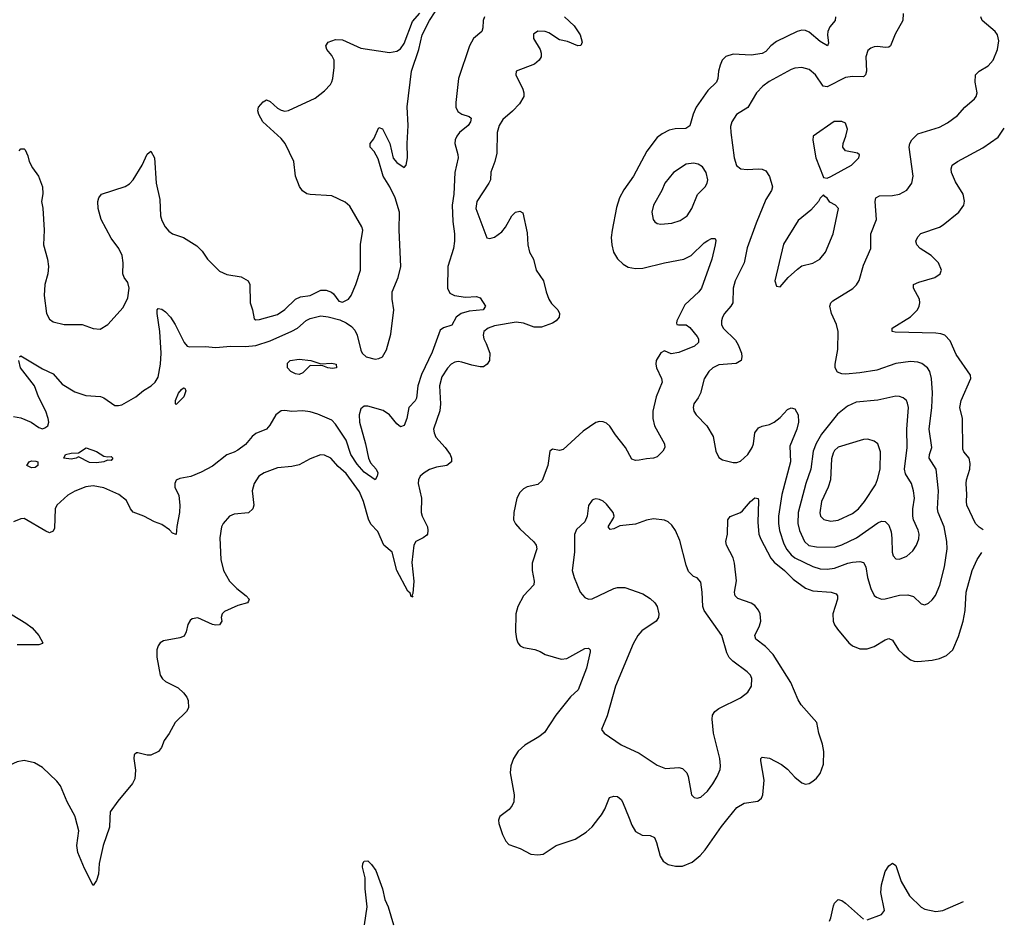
# Model space of a CAD drawing. Header units: inches. Extents: x 1682530 to 1839546, y 640742 to 791647.
# Tile 713 of 923: x 1831225 to 1836669, y 689441 to 694414. Entities that reach past the tile are written whole.
import ezdxf

# ---------------------------------------------------------------- set-up
doc = ezdxf.new("R2010")
doc.units = ezdxf.units.IN
doc.header["$MEASUREMENT"] = 0
doc.layers.add('B8638', color=7, linetype='Continuous')
doc.layers.add('B8639', color=7, linetype='Continuous')

msp = doc.modelspace()

# ---------------------------------------------------------------- linework, layer by layer
at = {"layer": 'B8638', "color": 5}
for points, elevation in [([(1831723.8, 690000), (1831721.3, 689950), (1831686.7, 689850), (1831664.4, 689750), (1831660.4, 689690), (1831650, 689655.3), (1831630, 689628.7), (1831582.2, 689722.2), (1831546.4, 689810), (1831541.4, 689850), (1831550.8, 689930), (1831534, 690000)], 480), ([(1833876.1, 690000), (1833873, 689990), (1833874.4, 689970), (1833894.4, 689910), (1833913.3, 689873.3), (1833930, 689855.5), (1833991.9, 689831.9), (1834050, 689802), (1834090, 689797.3), (1834118.9, 689801.1), (1834191.1, 689848.9), (1834295.4, 689884.6), (1834356.4, 689923.6), (1834390, 689952.2), (1834426.5, 690000)], 520), ([(1834594.3, 690000), (1834610, 689960.7), (1834630, 689926), (1834666.4, 689906.4), (1834710, 689905.3), (1834734.1, 689894.1), (1834746.4, 689866.4), (1834765.2, 689790), (1834782.2, 689762.2), (1834810, 689743.7), (1834850, 689734), (1834890, 689735.3), (1834942.4, 689757.6), (1834986.8, 689793.2), (1835014.3, 689825.7), (1835105.1, 689954.9), (1835142.2, 690000)], 520), ([(1833130.8, 689410), (1833146.2, 689510), (1833135.1, 689610), (1833135.1, 689670), (1833119.6, 689730), (1833122, 689750), (1833130, 689762.8), (1833150, 689764.9), (1833170, 689744.9), (1833194.3, 689710), (1833230.3, 689610), (1833243.7, 689550), (1833262, 689510), (1833290.7, 689410)], 480), ([(1835910, 689437.3), (1835990, 689468.2), (1836006, 689490), (1835986.6, 689590), (1835990, 689632), (1836010, 689706), (1836030, 689736), (1836050, 689751.3), (1836070, 689738), (1836099.1, 689650), (1836143.8, 689570), (1836208.5, 689508.5), (1836230, 689496.5), (1836290, 689484.9), (1836328.7, 689490), (1836443.8, 689539.4)], 480), ([(1835701.5, 689430), (1835709.8, 689450), (1835723.8, 689516.2), (1835730, 689530.7), (1835750, 689550.7), (1835770, 689544.9), (1835790, 689530.7), (1835890, 689441)], 480)]:
    msp.add_lwpolyline(points, dxfattribs=dict(at, elevation=elevation))
at = {"layer": 'B8639', "color": 5}
for points, elevation in [([(1831222.4, 693690), (1831230, 693700.5), (1831250, 693700.7), (1831254.6, 693694.6), (1831270, 693661), (1831276.5, 693630), (1831295.4, 693595.4), (1831328.8, 693550), (1831350.3, 693490), (1831351.7, 693451.7), (1831345.7, 693410), (1831352.6, 693372.6), (1831360.2, 693250), (1831356.5, 693170), (1831378, 693090), (1831383.1, 693050), (1831380.3, 693010), (1831363.6, 692950), (1831360.3, 692890), (1831373.7, 692790), (1831390, 692759.1), (1831410, 692744.4), (1831470, 692728.9), (1831570, 692728.5), (1831630, 692708), (1831670, 692704), (1831711.4, 692728.6), (1831796, 692824), (1831822.3, 692877.7), (1831830.6, 692930), (1831822, 692962), (1831802, 692990), (1831795.6, 693010), (1831796.3, 693070), (1831791.2, 693110), (1831773.6, 693150), (1831730, 693206), (1831675.8, 693310), (1831659.1, 693370), (1831656.9, 693410), (1831661.3, 693430), (1831676, 693450), (1831807.8, 693492.2), (1831832.5, 693507.5), (1831851.6, 693528.4), (1831901.7, 693610), (1831930, 693670.7), (1831950, 693686.8), (1831970.3, 693650), (1831979, 693510), (1831999.9, 693419.9), (1832002.8, 693330), (1832010, 693304), (1832028.8, 693270), (1832050, 693245.5), (1832070, 693230.5), (1832131, 693210), (1832203.4, 693163.4), (1832234.2, 693134.2), (1832262.8, 693090), (1832330, 693024), (1832370, 693006), (1832450, 692993.4), (1832487.3, 692970), (1832497.1, 692950), (1832498.4, 692850), (1832512.7, 692810), (1832521.1, 692761.1), (1832530, 692754.8), (1832550, 692756.4), (1832650, 692785.3), (1832690, 692811.7), (1832750, 692870.2), (1832777.5, 692882.5), (1832830, 692889.2), (1832890, 692918.6), (1832918.7, 692918.7), (1832948.4, 692908.4), (1832959.7, 692899.7), (1832990, 692857.6), (1833010, 692853.4), (1833043.6, 692870), (1833058, 692890), (1833084, 692950), (1833108.6, 693030), (1833108.3, 693171.7), (1833122, 693250), (1833117, 693270), (1833050, 693382.7), (1833025.1, 693405.1), (1832950, 693440.9), (1832830, 693447.3), (1832811.8, 693451.8), (1832787.8, 693467.8), (1832771.7, 693491.7), (1832749.6, 693550), (1832739.6, 693630), (1832692.4, 693730), (1832670, 693758.3), (1832569.6, 693850), (1832546, 693890), (1832542, 693910), (1832544.5, 693930), (1832570, 693960.7), (1832590, 693970.6), (1832610, 693962), (1832650, 693926), (1832670, 693914.4), (1832690, 693908.8), (1832710, 693912.2), (1832859.1, 693980.9), (1832910, 694021), (1832942.9, 694057.1), (1832950, 694071.3), (1832956.2, 694090), (1832962.9, 694150), (1832962.9, 694190), (1832950, 694217.2), (1832922.7, 694250), (1832917.2, 694270), (1832930, 694290.6), (1832970, 694304.4), (1833010, 694304), (1833110, 694256.5), (1833270, 694232.2), (1833310, 694239.6), (1833330, 694253.1), (1833350, 694283.1), (1833395.9, 694404.1), (1833436.2, 694450)], 480), ([(1831222.9, 692550), (1831230, 692556.4), (1831350, 692483.8), (1831410, 692456.1), (1831458.9, 692398.9), (1831530, 692356.5), (1831590, 692336.9), (1831671.3, 692331.3), (1831690, 692323.7), (1831750, 692281.7), (1831770, 692280.8), (1831790, 692286), (1831866.3, 692330), (1831910, 692365.3), (1831951.5, 692390), (1831973.7, 692410), (1831990, 692439.1), (1832003.7, 692510), (1832006, 692570), (1831998.8, 692690), (1831983.8, 692790), (1831984.7, 692810), (1831990, 692818), (1832010, 692813.4), (1832030, 692799.5), (1832058, 692770), (1832084.9, 692730), (1832133.1, 692630), (1832150, 692609.1), (1832165.2, 692605.2), (1832250, 692607.5), (1832310, 692602.2), (1832390, 692609.3), (1832472.9, 692607.1), (1832530, 692613.3), (1832610, 692638.7), (1832730, 692692.5), (1832761, 692710), (1832808.8, 692751.2), (1832830, 692762.2), (1832890, 692776.8), (1832930, 692771.7), (1832995.2, 692755.2), (1833030, 692739.2), (1833058.9, 692718.9), (1833078, 692698), (1833091.1, 692671.1), (1833110, 692587), (1833118.9, 692570), (1833140.8, 692550), (1833190, 692538.6), (1833210, 692541), (1833230, 692550.3), (1833252.5, 692590), (1833276.5, 692676.5), (1833292.6, 692810), (1833283.7, 692870), (1833283.9, 692910), (1833318, 692990), (1833331.6, 693050), (1833322.4, 693250), (1833324.9, 693350), (1833301.5, 693430), (1833271.1, 693491.1), (1833234.4, 693550), (1833205.9, 693645.9), (1833185, 693685), (1833163, 693710), (1833161.6, 693730), (1833183.3, 693756.7), (1833210, 693818.8), (1833230, 693810.5), (1833270.9, 693730.9), (1833289.5, 693649.5), (1833310, 693625.8), (1833350, 693597.6), (1833362.4, 693610), (1833369.8, 693650.2), (1833367.6, 693730), (1833373.5, 693830), (1833366.4, 693933.6), (1833391.4, 694130), (1833432.3, 694250), (1833449.6, 694330), (1833490, 694409.5), (1833522.3, 694457.7)], 460), ([(1836108.8, 694448.8), (1836107.2, 694410), (1836066.3, 694333.7), (1836039.3, 694270), (1836030, 694263), (1836010, 694261.1), (1835970, 694266.6), (1835950, 694264.2), (1835930, 694257), (1835915.1, 694244.9), (1835902.8, 694210), (1835906.5, 694130), (1835900.9, 694110), (1835890, 694099.1), (1835830, 694101), (1835790, 694095.7), (1835690, 694044.1), (1835667.8, 694047.8), (1835624.7, 694110), (1835590, 694138.2), (1835550, 694149.8), (1835510, 694147.4), (1835490, 694139.2), (1835368, 694072), (1835333.7, 694046.3), (1835299, 694010), (1835250.2, 693929.8), (1835188.4, 693890), (1835162.6, 693850), (1835155.8, 693824.2), (1835156, 693790), (1835174.6, 693650), (1835187.8, 693607.8), (1835212, 693590), (1835246.4, 693586.4), (1835310.2, 693590.2), (1835330, 693588), (1835350, 693578.9), (1835370, 693548.2), (1835387.9, 693490), (1835381.5, 693470), (1835350, 693420.7), (1835296.5, 693290), (1835246.8, 693153.2), (1835231, 693070), (1835180.2, 692970), (1835170.2, 692929.8), (1835168.1, 692850), (1835156.9, 692830), (1835122, 692790), (1835110.2, 692770), (1835105.2, 692750), (1835104.5, 692730), (1835113.6, 692710), (1835181.9, 692641.9), (1835197.1, 692617.1), (1835215.2, 692570), (1835218.5, 692550), (1835214.6, 692530), (1835185.4, 692514.6), (1835090, 692505.6), (1835057.6, 692490), (1835035.3, 692470), (1835010.2, 692429.8), (1834989, 692350), (1834976.4, 692323.6), (1834952.2, 692290), (1834948.7, 692270), (1834952.4, 692250), (1834964.4, 692230), (1835024.4, 692170), (1835059.5, 692110), (1835073, 692030), (1835090, 691994.8), (1835110, 691980.5), (1835170, 691966.7), (1835190, 691967), (1835210, 691973.7), (1835250, 692010.4), (1835274.7, 692050), (1835282, 692070), (1835289.8, 692130), (1835310, 692159), (1835330, 692168), (1835370, 692176.5), (1835396.9, 692190), (1835430, 692214.6), (1835470, 692259.5), (1835490, 692268.5), (1835510, 692262.4), (1835529.1, 692229.1), (1835530.2, 692190), (1835521.4, 692150), (1835483.6, 692056.4), (1835486.6, 691970), (1835438, 691790), (1835419.6, 691670), (1835419.6, 691630), (1835426.7, 691590), (1835450, 691517.4), (1835465.6, 691485.6), (1835490, 691455.8), (1835510, 691440.3), (1835610, 691390.7), (1835650, 691378.3), (1835690, 691376.6), (1835730, 691382.5), (1835804.2, 691410), (1835830, 691415.3), (1835870, 691418.5), (1835890, 691413.8), (1835902.9, 691390), (1835912, 691330), (1835930.2, 691270.2), (1835950, 691230.5), (1835961.4, 691221.4), (1835990, 691211.6), (1836010, 691212.6), (1836090, 691232.9), (1836135.6, 691235.6), (1836166, 691226), (1836210, 691184.9), (1836230, 691179.3), (1836250, 691188.2), (1836270, 691206.4), (1836288.2, 691231.8), (1836311.8, 691288.2), (1836339.1, 691390), (1836352.2, 691490), (1836350.6, 691530), (1836336, 691610), (1836304.1, 691690), (1836300.2, 691710), (1836305.2, 691810), (1836291.6, 691930), (1836252.7, 691990), (1836254.4, 692010), (1836268.7, 692050), (1836253.6, 692150), (1836268.4, 692270), (1836271.5, 692351.5), (1836266.5, 692430), (1836257.8, 692470), (1836244, 692490), (1836213.6, 692513.6), (1836190, 692521.4), (1836150, 692525.6), (1836070, 692514.2), (1835964, 692476), (1835870, 692461.6), (1835790, 692455), (1835770, 692456.8), (1835746, 692466), (1835733.3, 692490), (1835732.9, 692510), (1835748, 692592), (1835750.8, 692690), (1835741.8, 692730), (1835714, 692790), (1835703.5, 692830), (1835709.7, 692850), (1835720.4, 692859.6), (1835831.6, 692928.4), (1835851.7, 692948.3), (1835866.7, 692973.3), (1835890, 693057.3), (1835930.8, 693149.2), (1835930.9, 693230), (1835962, 693310), (1835955.3, 693410), (1835958.9, 693430), (1835978.4, 693441.6), (1836050, 693441.8), (1836090, 693450.3), (1836130, 693472.2), (1836158.3, 693510), (1836165.7, 693550), (1836143.5, 693710), (1836146.8, 693730), (1836157.2, 693750), (1836190, 693782.6), (1836310, 693820.8), (1836355.4, 693844.6), (1836410, 693884.6), (1836450, 693930.3), (1836503.6, 693976.4), (1836514, 693990), (1836518.5, 694010), (1836507.8, 694070), (1836509.8, 694110), (1836529.6, 694130), (1836580, 694160), (1836606.6, 694190), (1836631.1, 694250), (1836638.5, 694298.5), (1836631.1, 694331.1), (1836618, 694350), (1836546.3, 694410), (1836538.3, 694430)], 540), ([(1833794.9, 694430), (1833787.7, 694410), (1833785.7, 694370), (1833779.1, 694350), (1833733.8, 694310), (1833712.3, 694270), (1833651.6, 694090), (1833636.4, 693956.4), (1833636.9, 693930), (1833647, 693907), (1833670, 693891.3), (1833710, 693878.5), (1833721.1, 693870), (1833718.2, 693850), (1833705.2, 693830), (1833657.3, 693790), (1833640.8, 693770), (1833632.8, 693750), (1833630.3, 693730), (1833647.3, 693670), (1833648.5, 693650), (1833631, 693570), (1833625.9, 693450), (1833615, 693390), (1833618.9, 693298.9), (1833629.5, 693230), (1833628.9, 693190), (1833622.7, 693150), (1833592.7, 693050), (1833589.2, 692930), (1833603, 692903), (1833628.8, 692890), (1833690, 692880.8), (1833750, 692883.9), (1833770, 692877), (1833800.3, 692830), (1833786.8, 692810), (1833710, 692803.4), (1833665, 692790), (1833637.9, 692770), (1833614, 692726), (1833568.4, 692711.6), (1833550, 692698.5), (1833504.4, 692575.6), (1833446.9, 692453.1), (1833426.8, 692390), (1833418.4, 692321.6), (1833411.9, 692308.1), (1833376.8, 692270), (1833366, 692210), (1833350, 692171.2), (1833330, 692164), (1833310, 692180.3), (1833269.1, 692230), (1833234.4, 692254.4), (1833150, 692278.2), (1833130, 692277.1), (1833110, 692263.1), (1833102.3, 692230), (1833103.9, 692190), (1833137.2, 692070), (1833153.5, 691990), (1833165, 691965), (1833196, 691930), (1833204.2, 691910), (1833202, 691890), (1833190.5, 691870), (1833130, 691912.2), (1833090, 691957), (1833054.9, 692010), (1833029, 692090), (1832970, 692178.8), (1832950, 692200.2), (1832873.7, 692233.7), (1832830, 692246.9), (1832790, 692251.4), (1832730, 692247.6), (1832690, 692253.6), (1832670, 692251.6), (1832641.5, 692230), (1832607.7, 692172.3), (1832589.5, 692150.5), (1832530, 692126), (1832509.1, 692110), (1832474, 692066), (1832430, 692035.4), (1832410, 692023), (1832370.3, 692009.7), (1832290, 691945.6), (1832227.7, 691912.3), (1832170, 691889.6), (1832110, 691878.4), (1832090, 691869.2), (1832082, 691850), (1832083.1, 691830), (1832103.7, 691783.7), (1832110.2, 691730.2), (1832108.4, 691690), (1832093.4, 691613.4), (1832090, 691568), (1832070, 691576), (1832053.6, 691593.6), (1832010, 691624), (1831970, 691638.9), (1831910.6, 691670.6), (1831852, 691692), (1831838, 691710), (1831815.8, 691755.8), (1831772.3, 691790), (1831690, 691826.6), (1831630, 691836.9), (1831590, 691832.1), (1831530, 691808.5), (1831490, 691785.4), (1831429.4, 691730.6), (1831421.5, 691710), (1831416.7, 691603.3), (1831410, 691586.4), (1831390, 691578.2), (1831370, 691586), (1831250, 691657.4), (1831230, 691654.7), (1831190, 691637.6)], 460), ([(1834237.6, 694430), (1834290, 694381.3), (1834323.7, 694330), (1834334.9, 694290), (1834327.3, 694272.7), (1834310, 694269.6), (1834253, 694293), (1834210, 694302.6), (1834150, 694342), (1834130, 694349.7), (1834089.2, 694350.8), (1834065.3, 694334.7), (1834065.3, 694310), (1834102.6, 694250), (1834108.9, 694230), (1834108.9, 694210), (1834097.6, 694190), (1834070.9, 694169.1), (1833970.6, 694129.4), (1833968, 694110), (1834007.2, 694030), (1834012.9, 694010), (1834011.5, 693990), (1833987.4, 693950), (1833950, 693908.4), (1833896.9, 693863.1), (1833875.2, 693830), (1833864.4, 693790), (1833863, 693677), (1833851.8, 693630), (1833829.1, 693570.9), (1833827.4, 693530), (1833818.9, 693510), (1833753, 693410), (1833746.9, 693370), (1833808.3, 693208.3), (1833824, 693204), (1833850, 693213), (1833890, 693242.4), (1833910, 693268.2), (1833945.1, 693330), (1833966.3, 693350), (1833990, 693356.5), (1834006.3, 693346.3), (1834030, 693236), (1834033.8, 693170), (1834043.2, 693130), (1834064.9, 693090), (1834081.3, 693030), (1834121.7, 692970), (1834135.2, 692910), (1834150.2, 692870), (1834165.5, 692845.5), (1834200.3, 692810), (1834208.9, 692790), (1834207, 692770), (1834190.2, 692749.8), (1834170, 692736.9), (1834110, 692715), (1834070, 692714.9), (1834010, 692735.9), (1833970, 692742.6), (1833850, 692721.3), (1833815.3, 692710), (1833791.5, 692690), (1833786.4, 692670), (1833790.3, 692650), (1833804.5, 692624.5), (1833823.6, 692570), (1833823.1, 692530), (1833810, 692509.5), (1833790, 692495.6), (1833770, 692496), (1833724, 692504), (1833670, 692521.5), (1833650, 692524.4), (1833630, 692521.1), (1833610, 692509.7), (1833590, 692488.3), (1833559.1, 692440.9), (1833545.4, 692390), (1833551, 692290), (1833547.8, 692252.2), (1833513.4, 692150), (1833515.8, 692130), (1833525.8, 692105.8), (1833577.4, 692050), (1833604.2, 692010), (1833613.1, 691990), (1833612.4, 691970), (1833586.8, 691950), (1833530, 691940.7), (1833490, 691927.1), (1833460.4, 691910), (1833439.3, 691890), (1833430.4, 691870), (1833428.4, 691850), (1833446, 691770), (1833444.4, 691690), (1833449.3, 691669.3), (1833479.5, 691610), (1833481.1, 691590), (1833479.5, 691570), (1833475, 691565), (1833455.5, 691550), (1833414.6, 691530), (1833403.2, 691510), (1833393.8, 691413.8), (1833403.6, 691310), (1833398, 691242), (1833392, 691232), (1833398, 691222), (1833390, 691226), (1833383.3, 691243.3), (1833370, 691256), (1833309.9, 691369.9), (1833284.2, 691470), (1833238.7, 691510), (1833205.4, 691585.4), (1833166.4, 691626.4), (1833153.3, 691653.3), (1833124.9, 691750), (1833103.6, 691803.6), (1833030, 691904.8), (1832985.1, 691945.1), (1832944.2, 691990), (1832910, 692007.4), (1832888, 692008), (1832830, 691986.6), (1832770, 691954.2), (1832730, 691944.5), (1832650, 691937.6), (1832575.5, 691910), (1832546.3, 691890), (1832520.2, 691850), (1832509.2, 691810), (1832518.7, 691730), (1832513.7, 691710), (1832490, 691688.2), (1832410, 691680.5), (1832383.8, 691670), (1832350.4, 691630), (1832340.3, 691610), (1832330.4, 691550.4), (1832337.4, 691430), (1832351.7, 691370), (1832384.2, 691310), (1832424.6, 691270), (1832476.5, 691230), (1832493.1, 691210), (1832490, 691199), (1832484, 691190), (1832430, 691175.7), (1832356.5, 691143.5), (1832343.8, 691130), (1832339.3, 691110), (1832341.6, 691090), (1832330.3, 691069.7), (1832310, 691067.1), (1832290, 691071.2), (1832210, 691107), (1832178.5, 691101.5), (1832166.6, 691093.4), (1832153.4, 691070), (1832145.5, 691030), (1832133.8, 691006.2), (1832110, 690997.6), (1832019.5, 690980.5), (1832002, 690970), (1831990, 690953.2), (1831982.6, 690930), (1831982.3, 690890), (1832001.6, 690790), (1832014, 690770), (1832030, 690756.3), (1832100.3, 690720.3), (1832130, 690693.4), (1832148.2, 690670), (1832156.4, 690650), (1832157.1, 690610), (1832147.7, 690590), (1832083.8, 690530), (1832051.4, 690468.6), (1832023.8, 690430), (1832008, 690390), (1831991.7, 690368.3), (1831950, 690349.4), (1831929.3, 690349.3), (1831878, 690362), (1831870, 690362), (1831858, 690350), (1831856, 690330), (1831865.2, 690265.2), (1831862, 690218), (1831848.3, 690191.7), (1831766.4, 690093.6), (1831725.5, 690034.5), (1831723.8, 690000)], 480), ([(1835735.6, 694430), (1835733.7, 694410), (1835705, 694375), (1835693.4, 694350), (1835691.2, 694330), (1835696.2, 694283.8), (1835690.8, 694270), (1835650, 694294.8), (1835590, 694346.3), (1835570, 694355.4), (1835550, 694357), (1835524.4, 694350), (1835410, 694294.2), (1835378.4, 694270), (1835350, 694238.8), (1835330, 694227.3), (1835270, 694218.9), (1835170, 694224.2), (1835129.1, 694210.9), (1835109.2, 694190.8), (1835096.9, 694163.1), (1835087.8, 694130), (1835084.9, 694090), (1835077.4, 694070), (1835030, 694023.5), (1834965.8, 693930), (1834948.1, 693891.9), (1834930, 693827.8), (1834907.3, 693812.7), (1834848.4, 693811.6), (1834815.9, 693804.1), (1834776.7, 693783.3), (1834750, 693762.4), (1834691.8, 693688.2), (1834618, 693550), (1834565.4, 693474.6), (1834540.7, 693430), (1834523.9, 693376.1), (1834500.2, 693250), (1834495.8, 693210), (1834498.4, 693170), (1834508.6, 693128.6), (1834530, 693092.2), (1834562.2, 693062.2), (1834590, 693046.7), (1834630, 693038.5), (1834670, 693040.8), (1834789.2, 693070.8), (1834896.2, 693090), (1834937.6, 693110), (1835010, 693180.8), (1835030, 693194.3), (1835050, 693204.4), (1835070, 693204.7), (1835073.1, 693193.1), (1835070.3, 693170.3), (1835052.1, 693090), (1834994.4, 692930), (1834979.6, 692910), (1834902.4, 692837.6), (1834859, 692750), (1834856.9, 692736.9), (1834858, 692730), (1834868.1, 692728.1), (1834910, 692726.7), (1834930, 692712.4), (1834970, 692663.6), (1834977.6, 692650), (1834978.8, 692630), (1834956.5, 692610), (1834870, 692574.4), (1834827.3, 692567.3), (1834790, 692582.9), (1834770, 692572), (1834744.2, 692530), (1834741.3, 692510), (1834745.7, 692490), (1834774.3, 692430), (1834776.5, 692410), (1834743.8, 692330), (1834726.4, 692250), (1834725, 692210), (1834734.4, 692170), (1834790.3, 692070), (1834792.2, 692050), (1834781.6, 692030), (1834750, 691997.6), (1834730, 691989.7), (1834690, 691987.2), (1834650, 691978.5), (1834630, 691976.9), (1834610, 691984.2), (1834573.6, 692050), (1834519.3, 692119.3), (1834488.2, 692168.2), (1834470, 692183.1), (1834450, 692191.1), (1834430, 692192.6), (1834410, 692186.9), (1834340.6, 692139.4), (1834230, 692038.9), (1834210, 692033.6), (1834170, 692039.3), (1834156, 692030), (1834145.3, 691950), (1834113.2, 691866.8), (1834090, 691844.5), (1834030, 691832.4), (1834010, 691820.9), (1833990, 691800.5), (1833972.8, 691770), (1833956.5, 691690), (1833955.6, 691650), (1833966.8, 691626.8), (1833990, 691599.5), (1834068, 691528), (1834080.2, 691510), (1834083.6, 691490), (1834058.4, 691410), (1834057.5, 691370), (1834070.2, 691310), (1834067.8, 691290), (1834010.1, 691229.9), (1833979.7, 691170), (1833968.1, 691130), (1833965.5, 691030), (1833971.3, 690991.3), (1833979.5, 690970), (1833992.5, 690952.5), (1834010, 690943.1), (1834072.8, 690932.8), (1834102, 690922), (1834130, 690904.9), (1834218.8, 690878.8), (1834250, 690882), (1834350, 690938.7), (1834370, 690940.5), (1834379.3, 690930), (1834379.2, 690919.2), (1834359.3, 690830), (1834312.6, 690710), (1834270, 690671.2), (1834188.4, 690570), (1834125.9, 690474.1), (1834094.4, 690450), (1834016.8, 690403.2), (1833981.1, 690370), (1833954.3, 690330), (1833940.3, 690290), (1833936.5, 690250), (1833958, 690130), (1833956.5, 690090), (1833948.5, 690070), (1833931.4, 690048.6), (1833879.1, 690010), (1833876.1, 690000)], 520), ([(1836552.1, 691595.1), (1836530, 691609.7), (1836509.8, 691630), (1836462.4, 691730), (1836459.8, 691750), (1836462.2, 691790), (1836457.8, 691850), (1836459.8, 691870), (1836478.8, 691930), (1836480.5, 691960.5), (1836474.2, 691990), (1836444.7, 692024.7), (1836439.3, 692039.3), (1836437.4, 692210), (1836422.5, 692270), (1836430.6, 692310), (1836483.1, 692430), (1836482.4, 692450), (1836402.9, 692562.9), (1836370, 692638.7), (1836339.6, 692670), (1836318, 692678), (1836290, 692681.2), (1836066.3, 692686.3), (1836049, 692690), (1836049.3, 692710), (1836150, 692772.6), (1836188.4, 692810), (1836198.5, 692830), (1836202.2, 692850), (1836199.2, 692870), (1836166.3, 692930), (1836167.6, 692950), (1836196.6, 692963.4), (1836284, 692990), (1836314, 693010), (1836318.6, 693021.4), (1836321.2, 693030), (1836304.5, 693070), (1836265.1, 693110), (1836203.6, 693150), (1836186, 693170), (1836180.5, 693190), (1836190, 693214), (1836207.6, 693232.4), (1836310, 693267), (1836330, 693280.4), (1836418, 693350), (1836445.1, 693390), (1836449.5, 693410.5), (1836441.6, 693450), (1836398.3, 693518.3), (1836376.8, 693570), (1836374.3, 693590), (1836380.7, 693610), (1836409.5, 693630), (1836550, 693705.7), (1836635.4, 693764.6), (1836669, 693814.1)], 520), ([(1831190, 692220.3), (1831230, 692213.4), (1831288, 692190), (1831330, 692159.5), (1831350, 692152.7), (1831362.7, 692157.3), (1831379.5, 692170), (1831385.1, 692190), (1831382.4, 692210), (1831368.5, 692250), (1831328.7, 692328.7), (1831307, 692390), (1831228.6, 692490), (1831220.3, 692530)], 460), ([(1835142.2, 690000), (1835190, 690058.3), (1835230, 690083.2), (1835306.2, 690093.8), (1835327, 690110), (1835333.5, 690130), (1835341.5, 690210), (1835323.5, 690316.5), (1835322.9, 690330), (1835330, 690338), (1835370, 690331.5), (1835436.5, 690296.5), (1835470, 690270.5), (1835510, 690226), (1835550, 690195.5), (1835570, 690188.4), (1835590, 690192.7), (1835610, 690205.5), (1835630, 690222), (1835650, 690247.3), (1835670, 690298), (1835670.7, 690369.3), (1835662.8, 690410), (1835642.7, 690470), (1835632.9, 690530), (1835546.5, 690626.5), (1835530, 690654.5), (1835488.7, 690750), (1835390, 690904.4), (1835348.8, 690948.8), (1835295.1, 690990), (1835288.7, 691010), (1835316.1, 691063.9), (1835322.3, 691090), (1835318.1, 691130), (1835309.8, 691150), (1835290, 691175), (1835270, 691188.9), (1835195.2, 691215.2), (1835181, 691230), (1835178.8, 691238.8), (1835176.8, 691250), (1835187.4, 691312.6), (1835177.6, 691410), (1835170, 691438.7), (1835132, 691510), (1835129.8, 691530), (1835139.1, 691570), (1835140.5, 691650), (1835152.9, 691667.1), (1835210, 691690.3), (1835221, 691699), (1835265.7, 691750), (1835290, 691770.3), (1835307.3, 691767.3), (1835310, 691754), (1835305.3, 691634.7), (1835311.9, 691570), (1835321.8, 691541.8), (1835377.6, 691437.6), (1835396, 691416), (1835453.8, 691370), (1835501.7, 691321.7), (1835570, 691270.9), (1835610, 691257), (1835711.3, 691250), (1835739.8, 691239.8), (1835747.4, 691230), (1835747.2, 691210), (1835720.5, 691130), (1835722, 691090), (1835729.6, 691069.6), (1835745.9, 691045.9), (1835810, 690970.3), (1835830, 690952.6), (1835870, 690936.5), (1835910, 690935.8), (1835950, 690949), (1836010, 690986.7), (1836030, 690993.1), (1836050, 690983.8), (1836083.1, 690930), (1836110, 690907.2), (1836150, 690876.4), (1836170, 690868.2), (1836190, 690866.4), (1836270, 690874.4), (1836310, 690883.1), (1836350, 690900.3), (1836385.1, 690930), (1836416.1, 691003.9), (1836441.8, 691090), (1836452.6, 691147.4), (1836458.6, 691250), (1836490.9, 691370), (1836518.3, 691430), (1836545.5, 691469.3)], 520), ([(1831030, 691217.1), (1831258.8, 691078.8), (1831293, 691053), (1831330.2, 691010.2), (1831352.4, 690970), (1831350, 690965.2), (1831330, 690958.9), (1831210, 690957.7)], 460), ([(1831534, 690000), (1831531.6, 690010), (1831486.9, 690090), (1831450, 690179), (1831430, 690205.2), (1831350, 690281.2), (1831306.6, 690306.6), (1831250, 690319.3), (1831210, 690312.3), (1831170, 690293.2), (1831150.9, 690289.1), (1831131.3, 690270), (1831124.7, 690250), (1831125.4, 690234.6), (1831141, 690190), (1831142.8, 690150), (1831135.5, 690090), (1831113.3, 690000)], 480), ([(1834426.5, 690000), (1834441, 690019), (1834459.7, 690050), (1834485.5, 690114.5), (1834510, 690122.6), (1834530, 690120.3), (1834550, 690103.8), (1834558.3, 690090), (1834594.3, 690000)], 520)]:
    msp.add_lwpolyline(points, dxfattribs=dict(at, elevation=elevation))
for points, elevation in [([(1835770, 693852.3), (1835728.9, 693851.1), (1835611.3, 693770), (1835611, 693749), (1835627.3, 693650), (1835667.1, 693547.1), (1835670, 693542), (1835690, 693538), (1835710, 693546.8), (1835823.7, 693610), (1835864, 693650), (1835868, 693668), (1835857.2, 693677.2), (1835790, 693689.4), (1835776, 693710), (1835777.2, 693730), (1835792.7, 693770), (1835801.2, 693810), (1835790, 693842)], 560), ([(1834950, 693621.7), (1834910, 693615.1), (1834839.5, 693570), (1834791.7, 693510), (1834774.6, 693470), (1834728.9, 693390), (1834719.5, 693350), (1834726.7, 693310), (1834736.9, 693296.9), (1834750, 693287.2), (1834770, 693283.6), (1834830, 693288.9), (1834876.3, 693303.7), (1834915.6, 693330), (1834941.3, 693370), (1834972.1, 693447.9), (1835014, 693490), (1835025.1, 693510), (1835029.6, 693530), (1835020.7, 693570), (1835000.1, 693600.1), (1834976.4, 693616.4)], 540), ([(1835670, 693446), (1835650, 693428), (1835641, 693410), (1835598.8, 693361.2), (1835530, 693303.7), (1835447.3, 693172.7), (1835401, 692970), (1835410, 692942), (1835430, 692938), (1835474, 692990), (1835525.3, 693034.7), (1835550, 693053), (1835610, 693068.7), (1835649.3, 693090), (1835679.7, 693130), (1835723.5, 693230), (1835751.8, 693370), (1835735.3, 693390), (1835704.8, 693404.8), (1835690, 693428.7), (1835676.4, 693436.4)], 560), ([(1832890, 692512.6), (1832950, 692516.5), (1832974.4, 692510), (1832976, 692490), (1832953.5, 692486.5), (1832928, 692490), (1832901.2, 692501.2), (1832830, 692503), (1832790, 692461.7), (1832770, 692452.6), (1832750, 692456.3), (1832724.5, 692470), (1832706.3, 692490), (1832705.1, 692514.9), (1832720.9, 692530), (1832770, 692537.5), (1832834, 692530)], 440), ([(1832090, 692287.3), (1832086, 692290), (1832086, 692310), (1832103.1, 692350), (1832119.5, 692370), (1832130, 692378.4), (1832138, 692378), (1832143.5, 692363.5), (1832131.8, 692330)], 440), ([(1836070, 692333.1), (1835970, 692311.7), (1835850, 692300.8), (1835802.4, 692277.6), (1835746.7, 692233.3), (1835657.6, 692122.4), (1835628.1, 692071.9), (1835611.6, 692028.4), (1835599.8, 691930), (1835571.9, 691850), (1835529.1, 691690), (1835527, 691630), (1835536.2, 691590), (1835563.5, 691530), (1835587.7, 691507.7), (1835630, 691501), (1835730, 691497.7), (1835770, 691510.8), (1835850.8, 691549.2), (1835970, 691633.8), (1835990, 691641.3), (1836010, 691640.3), (1836030, 691619.3), (1836042.5, 691582.5), (1836047.6, 691547.6), (1836048.7, 691470), (1836054.3, 691450), (1836070, 691434.3), (1836090, 691432.3), (1836130, 691448.1), (1836162.3, 691477.7), (1836184.1, 691510), (1836196, 691544), (1836197.3, 691570), (1836192.9, 691592.9), (1836166.4, 691650), (1836162.4, 691670), (1836162.8, 691710), (1836171.7, 691770), (1836167.7, 691810), (1836155, 691850), (1836122.9, 691902.9), (1836117.3, 691930), (1836131, 692049), (1836130.5, 692150), (1836138.3, 692270), (1836134.5, 692294.5), (1836128.3, 692308.3), (1836110, 692324.7), (1836090, 692332.1)], 560), ([(1835915.1, 692095.1), (1835890, 692094), (1835750, 692050.7), (1835730, 692032.9), (1835721.8, 692018.2), (1835712.9, 691987.1), (1835707.7, 691870), (1835695.3, 691830), (1835657.6, 691750), (1835648.8, 691688.8), (1835652.6, 691670), (1835671.7, 691651.7), (1835710, 691642.2), (1835750, 691647.3), (1835830, 691684.2), (1835862, 691710), (1835895, 691750), (1835956.1, 691843.9), (1835967.9, 691872.1), (1835982, 691930), (1835985.2, 692025.2), (1835970, 692069.4), (1835950, 692083.6)], 580), ([(1831710, 691997.6), (1831730, 691999.5), (1831739.5, 691990), (1831730, 691978.4), (1831710, 691979.5), (1831690, 691969.9), (1831650, 691964.3), (1831610, 691966.4), (1831550, 691998), (1831536, 691990), (1831510, 691985.1), (1831469.2, 691990), (1831478, 692010), (1831510, 692018.3), (1831550, 692020.5), (1831592, 692048), (1831650, 692027.6), (1831690, 692002)], 440), ([(1831290, 691936.4), (1831264.2, 691950), (1831276.2, 691970), (1831290, 691975.6), (1831314.6, 691974.6), (1831324.9, 691970), (1831324.9, 691950), (1831310, 691939.1)], 440), ([(1834410, 691766), (1834397.3, 691762.7), (1834390, 691759), (1834370.5, 691729.5), (1834361.6, 691670), (1834350, 691639), (1834303.9, 691596.1), (1834292.5, 691567.5), (1834292.9, 691470), (1834278.7, 691370), (1834290, 691331), (1834323.8, 691250), (1834350, 691220.5), (1834370, 691210.4), (1834390, 691212.2), (1834509.8, 691270.2), (1834530, 691275.3), (1834570, 691275.3), (1834670, 691241.1), (1834710, 691215.3), (1834735.8, 691190), (1834748.7, 691170), (1834759.5, 691130), (1834756.5, 691110), (1834743.7, 691090), (1834664.9, 691035.1), (1834643.2, 691010), (1834616.5, 690963.5), (1834518.6, 690730), (1834473.6, 690566.4), (1834441, 690490), (1834456, 690470), (1834550, 690406), (1834650, 690358.9), (1834750, 690294), (1834795.6, 690275.6), (1834870, 690280.3), (1834890, 690274.4), (1834912.7, 690250), (1834921.3, 690230), (1834938.4, 690130), (1834953.8, 690113.8), (1834970, 690110.4), (1834990, 690115.8), (1835027.8, 690150), (1835057.4, 690190), (1835082, 690230), (1835097.7, 690270), (1835100.4, 690290), (1835096.4, 690330), (1835061, 690470), (1835052.9, 690547.1), (1835056.3, 690570), (1835067.8, 690590), (1835090, 690607), (1835210, 690664.9), (1835250, 690696.4), (1835271.9, 690730), (1835272.9, 690772.9), (1835265.1, 690790), (1835247.8, 690810), (1835167.4, 690867.4), (1835148.2, 690888.2), (1835134.6, 690914.6), (1835106.9, 691010), (1835008.9, 691148.9), (1835002.4, 691170), (1834998.2, 691250), (1834990, 691304), (1834970, 691329.3), (1834950, 691336), (1834923.5, 691363.5), (1834910, 691399), (1834875.2, 691535.2), (1834851, 691591), (1834830, 691620.9), (1834810, 691638), (1834790, 691647.3), (1834730, 691655.1), (1834690, 691648.2), (1834630, 691624.7), (1834543.7, 691616.3), (1834510, 691599.3), (1834490, 691595.3), (1834479, 691610), (1834510, 691662), (1834512.3, 691670), (1834506, 691690), (1834470, 691736), (1834450, 691752.7), (1834430, 691762.7)], 540)]:
    msp.add_lwpolyline(points, close=True, dxfattribs=dict(at, elevation=elevation))

doc.saveas('drawing.dxf')
